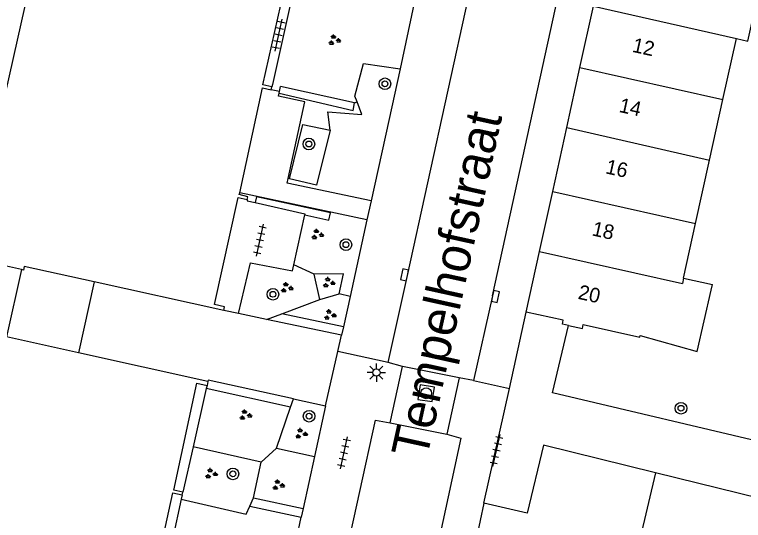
# Model space of a CAD drawing. Extents: x 131000 to 133014, y 396499 to 399001.
# Drawn here: x 131639.24 to 131689.24, y 397883.26 to 397917.97 of the extents above; entities that cross this region are included whole.
import ezdxf

# ---------------------------------------------------------------- set-up
doc = ezdxf.new("R2010")
doc.units = 0
for name, color, linetype in [('gg-afsc-erfafscheiding', 7, 'Continuous'), ('gg-afsc-muur', 7, 'Continuous'), ('gg-anno-huisnummerreeks BGT', 7, 'Continuous'), ('gg-anno-openbare ruimte label', 7, 'Continuous'), ('gg-bbg-gedigitaliseerde bebouwing', 7, 'Continuous'), ('gg-bbg-hoofdgebouw', 7, 'Continuous'), ('gg-bbg-tussenscheiding', 7, 'Continuous'), ('gg-knt-verharding', 7, 'Continuous'), ('gt-grn-groengrens', 7, 'Continuous'), ('gt-grn-weggrens', 7, 'Continuous'), ('gt-symb-boom', 7, 'Continuous'), ('gt-symb-groenvak', 7, 'Continuous'), ('gt-symb-kolk', 7, 'Continuous'), ('gt-symb-lichtmast', 7, 'Continuous'), ('gt-symb-rioolschacht', 7, 'Continuous'), ('gt-symb-tegel verharding', 7, 'Continuous')]:
    doc.layers.add(name, color=color, linetype=linetype)

# ---------------------------------------------------------------- blocks, each defined once
blk = doc.blocks.new('gt0-KOLK')
at = {"layer": 'gt-symb-kolk'}
blk.add_lwpolyline([(0, 0), (0.375, 0), (0.375, 0.4), (-0.375, 0.4), (-0.375, 0), (0, 0)], dxfattribs=at)
blk = doc.blocks.new('gt0-BOOM')
at = {"layer": 'gt-symb-boom'}
for radius in [0.4, 0.2]:
    blk.add_circle((0, 0), radius, dxfattribs=at)
blk = doc.blocks.new('gt0-RS')
at = {"layer": 'gt-symb-rioolschacht'}
blk.add_lwpolyline([(-0.5, -0.5), (0.5, -0.5), (0.5, 0.5), (-0.5, 0.5)], close=True, dxfattribs=at)
blk.add_circle((0, 0), 0.375, dxfattribs=at)
blk = doc.blocks.new('gt0-TEG1')
at = {"layer": 'gt-symb-tegel verharding'}
for p, q in [((-1.125, 0), (1.125, 0)), ((-0.9, -0.25), (-0.9, 0.25)), ((-0.45, -0.25), (-0.45, 0.25)), ((0, -0.25), (0, 0.25)), ((0.45, -0.25), (0.45, 0.25)), ((0.9, -0.25), (0.9, 0.25))]:
    blk.add_line(p, q, dxfattribs=at)
blk = doc.blocks.new('gt0-GRVAK')
at = {"layer": 'gt-symb-groenvak'}
for p, q in [((-0.11, 0.189), (-0.228, 0.24)), ((-0.182, 0.153), (0.088, 0.153)), ((-0.091, 0.211), (-0.156, 0.322)), ((-0.047, 0.214), (-0.047, 0.393)), ((-0.004, 0.211), (0.061, 0.322)), ((0.015, 0.189), (0.133, 0.24)), ((0.262, -0.052), (0.197, 0.059)), ((0.305, -0.049), (0.305, 0.13)), ((0.349, -0.052), (0.414, 0.059)), ((-0.245, -0.228), (-0.363, -0.177)), ((-0.318, -0.264), (-0.047, -0.264)), ((-0.226, -0.206), (-0.291, -0.095)), ((-0.183, -0.203), (-0.183, -0.024)), ((-0.139, -0.206), (-0.074, -0.095)), ((-0.12, -0.228), (-0.002, -0.177)), ((0.243, -0.074), (0.125, -0.023)), ((0.17, -0.11), (0.441, -0.11)), ((0.368, -0.074), (0.486, -0.023))]:
    blk.add_line(p, q, dxfattribs=at)
blk = doc.blocks.new('gt0-LMAST')
at = {"layer": 'gt-symb-lichtmast'}
for p, q in [((-0.005, 0.246), (-0.005, 0.621)), ((-0.182, 0.173), (-0.447, 0.438)), ((0.172, 0.173), (0.437, 0.438)), ((-0.255, -0.004), (-0.63, -0.004)), ((-0.182, -0.181), (-0.447, -0.446)), ((-0.005, -0.254), (-0.005, -0.629)), ((0.437, -0.446), (0.172, -0.181)), ((0.245, -0.004), (0.62, -0.004))]:
    blk.add_line(p, q, dxfattribs=at)
blk.add_circle((-0.005, -0.004), 0.25, dxfattribs=at)

msp = doc.modelspace()

# ---------------------------------------------------------------- linework, layer by layer
at = {"layer": 'gg-afsc-erfafscheiding'}
msp.add_line((131644.712, 397899.634), (131643.622, 397894.76), dxfattribs=at)
msp.add_lwpolyline([(131691.447, 397888.4), (131676.137, 397892.007), (131677.23, 397896.647)], dxfattribs=at)
at = {"layer": 'gg-afsc-muur'}
msp.add_line((131690.359, 397884.759), (131683.211, 397886.528), dxfattribs=at)
at = {"layer": 'gg-bbg-gedigitaliseerde bebouwing'}
for p, q in [((131687.839, 397912.15), (131688.758, 397916.322)), ((131686.922, 397907.988), (131687.839, 397912.15)), ((131685.963, 397903.634), (131686.922, 397907.988)), ((131685.137, 397899.887), (131685.963, 397903.634)), ((131685.137, 397899.887), (131687.121, 397899.45))]:
    msp.add_line(p, q, dxfattribs=at)
for points in [[(131590.935, 397944.504), (131601.718, 397941.352), (131607.871, 397958.563), (131648.331, 397943.21), (131647.08, 397939.787), (131644.635, 397939.489), (131636.235, 397902.138), (131603.178, 397909.472)], [(131688.758, 397916.322), (131689.539, 397916.15), (131690.452, 397920.305)]]:
    msp.add_lwpolyline(points, dxfattribs=at)
at = {"layer": 'gg-bbg-hoofdgebouw'}
for p, q in [((131678.022, 397914.331), (131678.949, 397918.551)), ((131677.122, 397910.23), (131678.022, 397914.331)), ((131656.853, 397912.813), (131656.897, 397913.008)), ((131676.157, 397905.836), (131677.122, 397910.23)), ((131639.721, 397900.472), (131602.926, 397908.736)), ((131675.252, 397901.712), (131676.157, 397905.836)), ((131655.206, 397905.276), (131655.253, 397905.47)), ((131674.34, 397897.56), (131675.252, 397901.712)), ((131653.6, 397897.667), (131644.712, 397899.634)), ((131687.032, 397899.061), (131687.121, 397899.45)), ((131676.879, 397897.001), (131674.34, 397897.56)), ((131643.622, 397894.76), (131638.697, 397895.852)), ((131652.502, 397892.792), (131643.622, 397894.76)), ((131652.51, 397892.79), (131652.45, 397892.521)), ((131652.51, 397892.79), (131652.502, 397892.792)), ((131652.45, 397892.521), (131652.442, 397892.523)), ((131683.211, 397886.528), (131682.107, 397881.911)), ((131650.741, 397885.006), (131650.784, 397885.201)), ((131671.442, 397884.447), (131670.483, 397880.003))]:
    msp.add_line(p, q, dxfattribs=at)
for points in [[(131656.897, 397913.008), (131656.281, 397913.144), (131657.907, 397920.488), (131658.514, 397920.354)], [(131654.687, 397905.748), (131656.238, 397912.949), (131656.853, 397912.813)], [(131655.253, 397905.47), (131654.658, 397905.615), (131654.687, 397905.748)], [(131653.6, 397897.667), (131653.651, 397897.927), (131652.948, 397898.083), (131654.571, 397905.417), (131655.206, 397905.276)], [(131644.712, 397899.634), (131639.91, 397900.696), (131639.85, 397900.443), (131639.721, 397900.472)], [(131678.256, 397896.698), (131682.135, 397895.839), (131682.158, 397895.946), (131686.07, 397894.857), (131687.032, 397899.061)], [(131677.23, 397896.647), (131676.821, 397896.737), (131676.879, 397897.001)], [(131677.23, 397896.647), (131678.198, 397896.434), (131678.256, 397896.698)], [(131650.784, 397885.201), (131650.159, 397885.338), (131651.74, 397892.677), (131652.442, 397892.523)], [(131683.211, 397886.528), (131675.518, 397888.427), (131674.41, 397883.745), (131671.442, 397884.447)], [(131649.12, 397877.664), (131648.495, 397877.801), (131650.088, 397885.149), (131650.741, 397885.006)]]:
    msp.add_lwpolyline(points, dxfattribs=at)
at = {"layer": 'gg-bbg-tussenscheiding'}
for p, q in [((131678.949, 397918.551), (131688.758, 397916.322)), ((131678.022, 397914.331), (131687.839, 397912.15)), ((131677.122, 397910.23), (131686.922, 397907.988)), ((131676.157, 397905.836), (131685.963, 397903.634)), ((131675.252, 397901.712), (131685.055, 397899.513)), ((131685.137, 397899.887), (131685.055, 397899.513))]:
    msp.add_line(p, q, dxfattribs=at)
at = {"layer": 'gg-knt-verharding'}
for p, q in [((131666.185, 397900.062), (131675.343, 397941.833)), ((131672.03, 397898.67), (131681.197, 397940.55)), ((131658.427, 397919.96), (131656.933, 397913.17)), ((131666.625, 397918.657), (131665.688, 397914.254)), ((131665.688, 397914.254), (131664.908, 397910.707)), ((131656.933, 397913.17), (131656.897, 397913.008)), ((131657.408, 397912.692), (131656.853, 397912.813)), ((131657.385, 397912.572), (131657.408, 397912.692)), ((131664.908, 397910.707), (131663.695, 397905.185)), ((131663.411, 397903.892), (131654.687, 397905.748)), ((131663.695, 397905.185), (131663.411, 397903.892)), ((131658.393, 397900.789), (131659.145, 397904.231)), ((131663.411, 397903.892), (131662.254, 397898.631)), ((131639.721, 397900.472), (131638.697, 397895.852)), ((131664.877, 397894.093), (131666.185, 397900.062)), ((131662.254, 397898.631), (131661.796, 397896.547)), ((131672.03, 397898.67), (131670.729, 397892.872)), ((131654.607, 397897.454), (131653.6, 397897.667)), ((131656.514, 397897.051), (131654.607, 397897.454)), ((131661.667, 397895.961), (131656.514, 397897.051)), ((131661.796, 397896.547), (131661.667, 397895.961)), ((131665.849, 397893.815), (131664.877, 397894.093)), ((131665.009, 397889.956), (131665.849, 397893.815)), ((131669.736, 397893.042), (131668.904, 397889.177)), ((131670.729, 397892.872), (131669.736, 397893.042)), ((131652.393, 397892.309), (131651.487, 397888.307)), ((131652.442, 397892.523), (131652.393, 397892.309)), ((131658.368, 397891.61), (131660.56, 397891.129)), ((131660.56, 397891.129), (131659.805, 397887.643)), ((131651.487, 397888.307), (131650.784, 397885.201)), ((131659.805, 397887.643), (131659.031, 397884.069)), ((131650.675, 397884.709), (131649.163, 397877.859)), ((131650.741, 397885.006), (131650.675, 397884.709)), ((131659.031, 397884.069), (131658.904, 397883.482)), ((131658.018, 397879.387), (131658.904, 397883.482))]:
    msp.add_line(p, q, dxfattribs=at)
for points in [[(131658.008, 397906.717), (131659.16, 397911.995), (131657.349, 397912.379), (131657.385, 397912.572)], [(131663.695, 397905.185), (131657.941, 397906.412), (131658.008, 397906.717)], [(131655.206, 397905.276), (131655.188, 397905.195), (131655.756, 397905.068)], [(131655.756, 397905.068), (131659.161, 397904.305), (131659.145, 397904.231)], [(131654.607, 397897.454), (131655.423, 397900.934), (131658.316, 397900.384), (131658.393, 397900.789)], [(131658.368, 397891.61), (131652.525, 397892.894), (131652.502, 397892.792)], [(131661.856, 397880.354), (131664.011, 397890.143), (131665.009, 397889.956)], [(131668.904, 397889.177), (131669.847, 397888.906), (131667.756, 397879.149)]]:
    msp.add_lwpolyline(points, dxfattribs=at)
at = {"layer": 'gt-grn-groengrens'}
for p, q in [((131657.408, 397912.692), (131657.487, 397913.045)), ((131662.568, 397911.914), (131657.487, 397913.045)), ((131662.568, 397911.914), (131662.733, 397911.978)), ((131658.11, 397906.693), (131658.008, 397906.717)), ((131659.8, 397900.165), (131658.393, 397900.789)), ((131660.187, 397898.417), (131659.8, 397900.165)), ((131660.187, 397898.417), (131661.506, 397898.809)), ((131662.254, 397898.631), (131661.506, 397898.809)), ((131657.565, 397897.442), (131660.187, 397898.417)), ((131656.514, 397897.051), (131657.565, 397897.442)), ((131661.796, 397896.547), (131657.565, 397897.442)), ((131658.173, 397891.039), (131652.393, 397892.309)), ((131658.173, 397891.039), (131658.368, 397891.61)), ((131657.204, 397888.206), (131658.173, 397891.039)), ((131656.154, 397887.25), (131651.487, 397888.307)), ((131656.154, 397887.25), (131657.204, 397888.206)), ((131657.204, 397888.206), (131659.805, 397887.643)), ((131655.631, 397884.805), (131656.154, 397887.25)), ((131655.374, 397884.247), (131655.631, 397884.805)), ((131655.631, 397884.805), (131659.031, 397884.069)), ((131655.374, 397884.247), (131658.904, 397883.482))]:
    msp.add_line(p, q, dxfattribs=at)
for points in [[(131662.733, 397911.978), (131662.58, 397912.37), (131663.173, 397914.623), (131665.688, 397914.254)], [(131657.385, 397912.572), (131662.473, 397911.381), (131662.568, 397911.914)], [(131660.898, 397910.042), (131660.742, 397911.298), (131663.071, 397911.113), (131662.733, 397911.978)], [(131658.11, 397906.693), (131659.017, 397910.439), (131660.898, 397910.042)], [(131660.898, 397910.042), (131659.95, 397906.278), (131658.11, 397906.693)], [(131659.145, 397904.231), (131660.8, 397903.869), (131660.905, 397904.376), (131655.844, 397905.458), (131655.756, 397905.068)], [(131661.506, 397898.809), (131661.798, 397900.176), (131659.8, 397900.165)], [(131650.675, 397884.709), (131655.118, 397883.69), (131655.374, 397884.247)]]:
    msp.add_lwpolyline(points, dxfattribs=at)
at = {"layer": 'gt-grn-weggrens'}
for p, q in [((131673.182, 397892.322), (131674.34, 397897.56)), ((131661.413, 397894.852), (131661.667, 397895.961)), ((131660.56, 397891.129), (131661.413, 397894.852)), ((131664.877, 397894.093), (131661.413, 397894.852)), ((131669.736, 397893.042), (131665.849, 397893.815)), ((131670.729, 397892.872), (131673.182, 397892.322)), ((131671.442, 397884.447), (131673.182, 397892.322)), ((131665.009, 397889.956), (131668.904, 397889.177))]:
    msp.add_line(p, q, dxfattribs=at)

# ---------------------------------------------------------------- block references
at = {"layer": 'gt-symb-boom'}
for p in [(131664.649, 397913.222), (131659.43, 397909.092), (131661.974, 397902.183), (131656.966, 397898.778), (131659.444, 397890.411), (131654.219, 397886.452)]:
    msp.add_blockref('gt0-BOOM', p, dxfattribs=at)
at = {"layer": 'gt-symb-boom', "rotation": 90}
msp.add_blockref('gt0-BOOM', (131684.957, 397890.955), dxfattribs=at)
at = {"layer": 'gt-symb-groenvak'}
for p in [(131661.168, 397916.219), (131660.001, 397902.879), (131657.901, 397899.223), (131660.779, 397899.573), (131660.857, 397897.356), (131655.066, 397890.483), (131658.888, 397889.209), (131652.713, 397886.464), (131657.32, 397885.68)]:
    msp.add_blockref('gt0-GRVAK', p, dxfattribs=at)
at = {"layer": 'gt-symb-kolk'}
for p, rotation in [((131666.185, 397900.062), 77.46497664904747), ((131672.03, 397898.67), -102.4107747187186)]:
    msp.add_blockref('gt0-KOLK', p, dxfattribs=dict(at, rotation=rotation))
at = {"layer": 'gt-symb-lichtmast'}
msp.add_blockref('gt0-LMAST', (131664.065, 397893.405), dxfattribs=at)
at = {"layer": 'gt-symb-rioolschacht', "rotation": 81.14057068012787}
msp.add_blockref('gt0-RS', (131667.478, 397891.984), dxfattribs=at)
at = {"layer": 'gt-symb-tegel verharding'}
for p, rotation in [((131657.357, 397916.569), 77.70114483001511), ((131656.073, 397902.49), 77.70114483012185), ((131672.302, 397888.064), 77.64517308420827), ((131661.84, 397887.89), 77.64517308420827)]:
    msp.add_blockref('gt0-TEG1', p, dxfattribs=dict(at, rotation=rotation))

# ---------------------------------------------------------------- texts
at = {"layer": 'gg-anno-huisnummerreeks BGT'}
for s, p in [('12', (131681.562, 397915.425)), ('14', (131680.656, 397911.298)), ('16', (131679.731, 397907.084)), ('18', (131678.796, 397902.827)), ('20', (131677.841, 397898.474))]:
    msp.add_text(s, height=1, rotation=347.6, dxfattribs=at).set_placement(p)
at = {"layer": 'gg-anno-openbare ruimte label'}
msp.add_text('Tempelhofstraat', height=2.5, rotation=77.6, dxfattribs=at).set_placement((131667.512, 397887.399))

doc.saveas('drawing.dxf')
